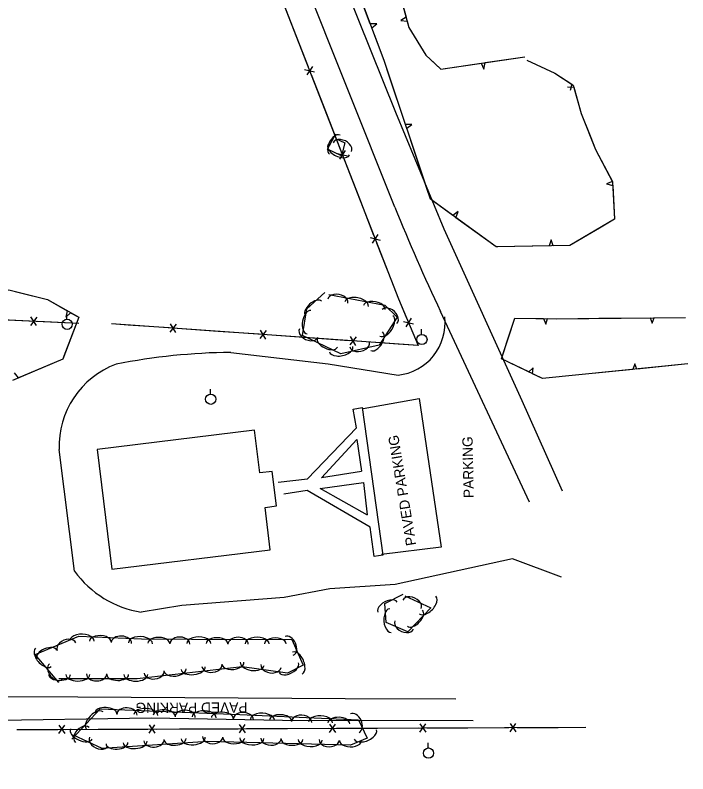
# Model space of a CAD drawing. Extents: x 978516 to 993312, y 1836504 to 1846212.
# Drawn here: x 980266.9 to 980594.9, y 1836964 to 1837333.8 of the extents above; entities that cross this region are included whole.
import ezdxf

# ---------------------------------------------------------------- set-up
doc = ezdxf.new("R2010")
doc.units = 0
for name, color, linetype in [('S_BUILDING', 7, 'Continuous'), ('S_EDGE_PAVEMENT', 7, 'Continuous'), ('S_FENCE', 7, 'Continuous'), ('S_PARKING', 7, 'Continuous'), ('S_PARKING_ANNOT', 7, 'Continuous'), ('S_SIDEWALK', 7, 'Continuous'), ('S_TREE', 7, 'Continuous'), ('S_UTILITY_POLE', 7, 'Continuous')]:
    doc.layers.add(name, color=color, linetype=linetype)

msp = doc.modelspace()

# ---------------------------------------------------------------- linework, layer by layer
at = {"layer": 'S_BUILDING'}
msp.add_lwpolyline([(980383.6, 1837131.52), (980306.98, 1837122.16), (980314.11, 1837063.81), (980391.33, 1837073.25), (980388.81, 1837093.87), (980394.33, 1837094.55), (980392.27, 1837111.43), (980386.15, 1837110.68)], close=True, dxfattribs=at)
at = {"layer": 'S_EDGE_PAVEMENT'}
for points in [[(980452.11, 1837240.26), (980406.6, 1837354.35), (980366.55, 1837456.8), (980305.3, 1837615.37), (980273.64, 1837715.41), (980262.13, 1837764.22), (980255.83, 1837821.8), (980249.25, 1837877.47)], [(980309.73, 1837654.37), (980354.86, 1837535.15), (980403.6, 1837407.88), (980452.44, 1837286.58), (980475.9, 1837229.63), (980514.05, 1837146.05), (980533.65, 1837101.94)], [(980517.72, 1837096.37), (980474.33, 1837189.42)]]:
    msp.add_lwpolyline(points, dxfattribs=at)
msp.add_ellipse((981168.3, 1837520.81), major_axis=(345.86, -714.9), ratio=0.968355, start_param=4.637581, end_param=4.707456, dxfattribs=at)
at = {"layer": 'S_FENCE'}
for p, q in [((980408.07, 1837307.39), (980412.93, 1837306.2)), ((980411.89, 1837308.87), (980409.12, 1837304.71)), ((980427.86, 1837267.87), (980425.09, 1837263.71)), ((980424.05, 1837266.38), (980428.9, 1837265.2)), ((980443.83, 1837226.87), (980441.06, 1837222.71)), ((980440.02, 1837225.38), (980444.87, 1837224.19)), ((980277.46, 1837186.56), (980274.4, 1837182.6)), ((980277.27, 1837182.47), (980274.59, 1837186.69)), ((980460.06, 1837186.05), (980457.4, 1837181.83)), ((980345.51, 1837183.15), (980342.37, 1837179.27)), ((980345.23, 1837179.07), (980342.65, 1837183.35)), ((980456.29, 1837184.47), (980461.18, 1837183.41)), ((980389.39, 1837180.05), (980386.25, 1837176.17)), ((980389.11, 1837175.96), (980386.53, 1837180.25)), ((980433.27, 1837176.94), (980430.13, 1837173.06)), ((980432.99, 1837172.86), (980430.41, 1837177.15)), ((980288.22, 1836987.68), (980291.1, 1836983.59)), ((980288.23, 1836983.58), (980291.09, 1836987.69)), ((980332.22, 1836987.85), (980335.1, 1836983.77)), ((980332.24, 1836983.75), (980335.09, 1836987.86)), ((980376.22, 1836988.02), (980379.11, 1836983.94)), ((980376.24, 1836983.93), (980379.09, 1836988.04)), ((980420.23, 1836988.2), (980423.11, 1836984.11)), ((980420.24, 1836984.1), (980423.09, 1836988.21)), ((980464.23, 1836988.37), (980467.11, 1836984.29)), ((980464.24, 1836984.28), (980467.1, 1836988.38)), ((980508.23, 1836988.55), (980511.12, 1836984.46)), ((980508.25, 1836984.45), (980511.1, 1836988.56))]:
    msp.add_line(p, q, dxfattribs=at)
for points in [[(980386.55, 1837368.29), (980453.84, 1837195.54), (980463.45, 1837172.76), (980313.82, 1837183.34)], [(980395.26, 1837345.93), (980402.52, 1837327.29)], [(980402.52, 1837327.29), (980409.78, 1837308.66)], [(980411.23, 1837304.93), (980418.49, 1837286.29)], [(980418.49, 1837286.29), (980425.75, 1837267.65)], [(980427.2, 1837263.93), (980434.46, 1837245.29)], [(980434.46, 1837245.29), (980441.72, 1837226.65)], [(980443.17, 1837222.92), (980450.43, 1837204.29)], [(980450.43, 1837204.29), (980453.84, 1837195.54), (980457.96, 1837185.78)], [(980297.9, 1837183.57), (980162.41, 1837189.81), (980229.87, 1837019.16), (980236.16, 1837013.2)], [(980273.93, 1837184.67), (980253.95, 1837185.59)], [(980297.9, 1837183.57), (980277.93, 1837184.49)], [(980322, 1837182.76), (980313.82, 1837183.34)], [(980341.95, 1837181.35), (980322, 1837182.76)], [(980459.51, 1837182.1), (980463.45, 1837172.76), (980453.64, 1837173.45)], [(980365.88, 1837179.66), (980345.94, 1837181.07)], [(980385.83, 1837178.25), (980365.88, 1837179.66)], [(980409.76, 1837176.56), (980389.81, 1837177.97)], [(980429.71, 1837175.14), (980409.76, 1837176.56)], [(980453.64, 1837173.45), (980433.69, 1837174.86)], [(980267.66, 1836985.55), (980545.24, 1836986.65)], [(980267.66, 1836985.55), (980287.66, 1836985.63)], [(980291.66, 1836985.64), (980311.66, 1836985.72)], [(980311.66, 1836985.72), (980331.66, 1836985.8)], [(980335.66, 1836985.82), (980355.66, 1836985.9)], [(980355.66, 1836985.9), (980375.67, 1836985.97)], [(980379.67, 1836985.99), (980399.67, 1836986.07)], [(980399.67, 1836986.07), (980419.67, 1836986.15)], [(980423.67, 1836986.16), (980443.67, 1836986.24)], [(980443.67, 1836986.24), (980463.67, 1836986.32)], [(980467.67, 1836986.34), (980487.67, 1836986.42)], [(980487.67, 1836986.42), (980507.67, 1836986.5)], [(980511.67, 1836986.51), (980531.67, 1836986.59)], [(980531.67, 1836986.59), (980545.24, 1836986.65)]]:
    msp.add_lwpolyline(points, dxfattribs=at)
at = {"layer": 'S_PARKING'}
for points in [[(980372.09, 1837169.43), (980419.57, 1837163.82), (980453.65, 1837158.36)], [(980436.56, 1837142.14), (980463.98, 1837146.93), (980474.65, 1837074.42), (980445.47, 1837070.85)], [(980295.78, 1837062.82), (980288.32, 1837122.07)], [(980481.77, 1837000.38), (980427.82, 1837000.51), (980297.43, 1837001.34), (980244.61, 1837001.5), (980237.55, 1837010.63), (980205.02, 1837008.7), (980145.48, 1837007.88), (980141.36, 1837029.47), (980139.81, 1837054.54), (980137.29, 1837102.2)], [(980533.35, 1837059.81), (980509.44, 1837068.71), (980452.15, 1837056.27), (980420.42, 1837054.24), (980398.15, 1837049.94), (980348.16, 1837045.99), (980328.44, 1837042.82)], [(980136.16, 1836963.97), (980136.76, 1836981.35), (980162.55, 1836983.51), (980227.24, 1836986.09), (980248.58, 1836984.75), (980248.72, 1836990.03), (980333.18, 1836991.19), (980397.34, 1836990.11), (980490.26, 1836990)]]:
    msp.add_lwpolyline(points, dxfattribs=at)
msp.add_arc((980375.37, 1836861.98), 307.47, 90.6114, 101.11, dxfattribs=at)
for centre, major_axis, ratio, start_param, end_param in [((980450.91, 1837183.88), (8.91, -24.08), 0.996904, 6.034846, 7.610634), ((980331.26, 1837123.48), (-42.82, 3.54), 0.999981, 5.155028, 6.398512), ((980331.45, 1837086.63), (35.37, -30.28), 0.91554, 4.460252, 5.310026)]:
    msp.add_ellipse(centre, major_axis=major_axis, ratio=ratio, start_param=start_param, end_param=end_param, dxfattribs=at)
at = {"layer": 'S_SIDEWALK'}
for points in [[(980395.2, 1837106.17), (980409.42, 1837107.74), (980433.33, 1837132.59), (980431.79, 1837141.83), (980436.14, 1837142.57), (980446.22, 1837070.51), (980441.9, 1837069.88), (980439.97, 1837084.27), (980409.27, 1837102.08), (980397.85, 1837100.32)], [(980435.78, 1837111.36), (980416.23, 1837108.35), (980433.54, 1837127.03), (980435.86, 1837111.54)], [(980438.78, 1837090.09), (980415.57, 1837103.01), (980436.82, 1837106.06), (980438.55, 1837090.24)]]:
    msp.add_lwpolyline(points, dxfattribs=at)
at = {"layer": 'S_TREE'}
for p, q in [((980443.27, 1837329.67), (980440.1, 1837329.57)), ((980440.8, 1837327.73), (980443.27, 1837329.67)), ((980457.55, 1837332.8), (980454.92, 1837331.19)), ((980454.92, 1837331.19), (980458.06, 1837330.92)), ((980494.21, 1837310.42), (980495.52, 1837307.58)), ((980495.52, 1837307.58), (980496.09, 1837310.69)), ((980538.36, 1837300.19), (980537.54, 1837297.15)), ((980536.22, 1837298.83), (980539.38, 1837298.66)), ((980460.39, 1837280.59), (980457.24, 1837280.6)), ((980457.86, 1837278.74), (980460.39, 1837280.59)), ((980558.25, 1837252.73), (980555.32, 1837251.62)), ((980555.32, 1837251.62), (980558.36, 1837250.78)), ((980482.86, 1837238.07), (980480.28, 1837236.24)), ((980481.87, 1837235.09), (980482.86, 1837238.07)), ((980528.25, 1837224.35), (980527.28, 1837221.33)), ((980529.24, 1837221.36), (980528.25, 1837224.35)), ((980292.26, 1837189.73), (980291.57, 1837186.67)), ((980291.57, 1837186.67), (980293.93, 1837188.78)), ((980524.61, 1837185.9), (980525.61, 1837183.26)), ((980525.61, 1837183.26), (980526.57, 1837185.88)), ((980576.57, 1837186.32), (980577.54, 1837183.7)), ((980577.54, 1837183.7), (980578.53, 1837186.35)), ((980569.03, 1837163.83), (980568.17, 1837161.1)), ((980570.12, 1837161.3), (980569.03, 1837163.83)), ((980519.56, 1837161.88), (980517.34, 1837159.91)), ((980519.1, 1837159.06), (980519.56, 1837161.88)), ((980268.6, 1837157.03), (980266.55, 1837159.4))]:
    msp.add_line(p, q, dxfattribs=at)
for points in [[(980516.36, 1837311.94), (980530.01, 1837305.52), (980539.08, 1837299.72), (980542.97, 1837285.83), (980549.94, 1837268.32), (980558.26, 1837252.57), (980559.23, 1837234.44), (980537.43, 1837221.48), (980501.41, 1837220.95), (980469.45, 1837244.08), (980446.83, 1837311.73), (980418.49, 1837386.93), (980398.5, 1837448.77), (980371.05, 1837525.11), (980377.59, 1837528.67), (980411.31, 1837447.63), (980446.86, 1837437.34), (980461.37, 1837435.93), (980472.96, 1837438.37), (980477.5, 1837447.29), (980478.28, 1837457.83)], [(980498.83, 1837446.8), (980522.69, 1837391.16), (980527.63, 1837376.41), (980527.08, 1837364.94), (980512.47, 1837354.99), (980488.9, 1837354.93), (980466.7, 1837355.41), (980459.4, 1837353.54), (980455.03, 1837342.26), (980458.88, 1837327.83), (980467.16, 1837314.27), (980474.4, 1837307.56), (980515.37, 1837313.48)], [(980440.1, 1837329.57), (980431.29, 1837352.96)], [(980462.18, 1837354.25), (980459.4, 1837353.54), (980455.03, 1837342.26), (980457.55, 1837332.8)], [(980458.06, 1837330.92), (980458.88, 1837327.83), (980467.16, 1837314.27), (980471.35, 1837310.39)], [(980449.33, 1837304.25), (980446.83, 1837311.73), (980440.8, 1837327.73)], [(980496.09, 1837310.69), (980515.37, 1837313.48)], [(980516.36, 1837311.94), (980530.01, 1837305.52), (980538.36, 1837300.19)], [(980471.35, 1837310.39), (980474.4, 1837307.56), (980494.21, 1837310.42)], [(980457.24, 1837280.6), (980449.33, 1837304.25)], [(980539.38, 1837298.66), (980542.97, 1837285.83), (980547.28, 1837275)], [(980465.77, 1837255.08), (980457.86, 1837278.74)], [(980423.04, 1837273.77), (980427.64, 1837271.53), (980426.08, 1837265.21), (980419.17, 1837268.51), (980423.23, 1837275.92)], [(980547.28, 1837275), (980549.94, 1837268.32), (980558.19, 1837252.71)], [(980480.28, 1837236.24), (980469.45, 1837244.08), (980465.77, 1837255.08)], [(980558.36, 1837250.78), (980559.23, 1837234.44), (980551.86, 1837230.06)], [(980502.28, 1837220.96), (980501.41, 1837220.95), (980481.87, 1837235.09)], [(980551.86, 1837230.06), (980537.43, 1837221.48), (980529.24, 1837221.36)], [(980527.28, 1837221.33), (980502.28, 1837220.96)], [(980245.01, 1837196.41), (980263.79, 1837199.87), (980269.45, 1837198.46)], [(980263.79, 1837199.87), (980282.64, 1837195.17), (980297.89, 1837186.55), (980290.11, 1837166.11), (980265.7, 1837155.8)], [(980269.45, 1837198.46), (980282.64, 1837195.17), (980292.26, 1837189.73)], [(980419.8, 1837197.65), (980447.21, 1837192.44), (980453.15, 1837186.68), (980444.44, 1837172.96), (980425.69, 1837168.81), (980406.97, 1837177.6), (980409.12, 1837190.65), (980417.91, 1837198.57)], [(980293.93, 1837188.78), (980297.89, 1837186.55), (980290.69, 1837167.61)], [(980594.92, 1837163.81), (980524.13, 1837156.65), (980504.08, 1837166.28), (980510.49, 1837186.11), (980531.05, 1837185.81), (980593.86, 1837186.52)], [(980507.19, 1837175.89), (980510.49, 1837186.11), (980524.61, 1837185.9)], [(980526.57, 1837185.88), (980531.05, 1837185.81), (980551.57, 1837186.04)], [(980551.57, 1837186.04), (980576.57, 1837186.32)], [(980578.53, 1837186.35), (980593.86, 1837186.52)], [(980517.34, 1837159.91), (980504.08, 1837166.28), (980507.19, 1837175.89)], [(980290.69, 1837167.61), (980290.11, 1837166.11), (980268.6, 1837157.03)], [(980594.92, 1837163.81), (980570.12, 1837161.3)], [(980568.17, 1837161.1), (980543.37, 1837158.6)], [(980543.37, 1837158.6), (980524.13, 1837156.65), (980519.1, 1837159.06)], [(980456.92, 1837050.78), (980469.66, 1837044.94), (980458.41, 1837033.14), (980447.87, 1837037.79), (980447.24, 1837046.99), (980456.1, 1837051.59)], [(980288.18, 1837008.52), (980276.71, 1837022.13), (980297.97, 1837031.01), (980328.52, 1837029.75), (980352.87, 1837029.6), (980401.76, 1837029.42), (980407.3, 1837016.87), (980399.66, 1837013), (980377.64, 1837016.15), (980326.36, 1837010.25), (980288.18, 1837010.29)], [(980294.53, 1836980.94), (980308.31, 1836995.68), (980376.44, 1836992.93), (980434.37, 1836990.32), (980438.53, 1836981.28), (980430.49, 1836977.89), (980360.89, 1836979.73), (980309.38, 1836976.31), (980295.42, 1836982.86)]]:
    msp.add_lwpolyline(points, dxfattribs=at)
for centre, major_axis, ratio, start_param, end_param in [((980422.79, 1837270.7), (-2.53, -4.66), 0.543449, 3.13452, 6.276113), ((980424.7, 1837268.2), (5.27, -2.54), 0.547876, 3.149232, 6.290825), ((980426.45, 1837269.48), (-4.46, 2.15), 0.680866, 3.134812, 6.276405), ((980424.24, 1837194.42), (-4.87, 0.94), 0.675103, 3.14512, 6.286713), ((980433.38, 1837192.94), (-5.76, 1.1), 0.541888, 3.143774, 6.285367), ((980412.39, 1837190.81), (-3.98, -3.55), 0.52759, 3.151721, 6.293313), ((980442.09, 1837191.28), (-5.25, 1.01), 0.532648, 3.143707, 6.2853), ((980410.18, 1837184.17), (-1.01, -5.7), 0.550897, 3.161057, 6.302649), ((980449.5, 1837186.91), (-3.56, 3.45), 0.684202, 3.142789, 6.284382), ((980447.95, 1837182.36), (3.12, 4.96), 0.538641, 3.133128, 6.27472), ((980409.99, 1837178.79), (4.49, -2.07), 0.680881, 3.131925, 6.273518), ((980443.21, 1837174.88), (2.84, 4.52), 0.529457, 3.133385, 6.274978), ((980419.19, 1837174.18), (4.84, -2.25), 0.537218, 3.135842, 6.277434), ((980434.89, 1837173.22), (4.8, 1.15), 0.6716, 3.116172, 6.257765), ((980425.94, 1837170.98), (5.69, 1.31), 0.53917, 3.125802, 6.267395), ((980448.51, 1837045.27), (-4.69, -2.39), 0.547046, 3.155509, 6.297102), ((980460.41, 1837046.57), (-4.5, 2.04), 0.684924, 3.135846, 6.277439), ((980468.01, 1837046.27), (4.05, 4.24), 0.548563, 3.144683, 6.286276), ((980449.93, 1837038.69), (0.38, -5.79), 0.556047, 3.144632, 6.286225), ((980461.89, 1837039.86), (3.69, 3.86), 0.539208, 3.144587, 6.286179), ((980456.61, 1837036.53), (4.54, -1.99), 0.683712, 3.139503, 6.281096), ((980291.95, 1837025.92), (-4.56, -1.9), 0.687836, 3.142242, 6.283835), ((980299.6, 1837028.82), (-5.86, 0.24), 0.550313, 3.141786, 6.283379), ((980308.45, 1837028.46), (-5.34, 0.22), 0.540928, 3.14178, 6.283373), ((980318.73, 1837027.77), (-4.95, 0.21), 0.685601, 3.14191, 6.283502), ((980327.99, 1837027.64), (-5.86, 0.24), 0.550313, 3.141786, 6.283379), ((980336.93, 1837027.57), (-5.34, 0.03), 0.540934, 3.141406, 6.282999), ((980347.22, 1837027.25), (-4.95, 0.03), 0.685609, 3.141277, 6.28287), ((980356.48, 1837027.46), (-5.87, 0.02), 0.550298, 3.141408, 6.283001), ((980365.35, 1837027.43), (-5.34, 0.02), 0.540914, 3.141414, 6.283007), ((980375.65, 1837027.13), (-4.95, 0.02), 0.685583, 3.141291, 6.282883), ((980384.9, 1837027.36), (-5.87, 0.02), 0.550298, 3.141408, 6.283001), ((980393.77, 1837027.32), (-5.34, 0.02), 0.540914, 3.141414, 6.283007), ((980400.52, 1837026.34), (-2, 4.53), 0.685406, 3.141432, 6.283024), ((980280.64, 1837020.76), (3.78, -4.49), 0.550064, 3.14157, 6.283163), ((980282.38, 1837022.2), (-4.92, -2.05), 0.542692, 3.141976, 6.283568), ((980404.49, 1837017.98), (-2.37, 5.37), 0.550157, 3.141494, 6.283087), ((980286.81, 1837013.84), (3.19, -3.79), 0.685292, 3.141556, 6.283148), ((980353.74, 1837015.54), (5.83, 0.67), 0.550219, 3.141732, 6.283324), ((980362.91, 1837016.85), (4.92, 0.57), 0.685484, 3.14182, 6.283413), ((980373.17, 1837017.77), (5.31, 0.61), 0.540836, 3.141727, 6.28332), ((980382.49, 1837017.6), (5.79, -0.83), 0.551967, 3.142151, 6.283743), ((980391.66, 1837016.55), (4.89, -0.7), 0.687662, 3.14251, 6.284103), ((980400.35, 1837015.73), (4.76, 2.41), 0.54174, 3.141844, 6.283437), ((980288.61, 1837012.41), (5.32, 0), 0.542897, 3.141038, 6.28263), ((980297.44, 1837012.4), (5.84, 0), 0.552316, 3.14102, 6.282612), ((980306.66, 1837012.65), (4.94, 0), 0.688097, 3.140651, 6.282243), ((980316.92, 1837012.38), (5.32, 0), 0.542897, 3.141038, 6.28263), ((980325.75, 1837012.37), (5.84, 0), 0.552316, 3.14102, 6.282612), ((980334.67, 1837013.6), (4.92, 0.57), 0.685484, 3.14182, 6.283413), ((980344.94, 1837014.52), (5.31, 0.61), 0.540836, 3.141727, 6.28332), ((980305.79, 1836989.87), (-4.01, -4.29), 0.550095, 3.141612, 6.283205), ((980311.13, 1836993.44), (-5.34, 0.22), 0.540695, 3.14155, 6.283142), ((980321.41, 1836992.76), (-4.95, 0.2), 0.685305, 3.14152, 6.283112), ((980330.67, 1836992.65), (-5.86, 0.24), 0.550075, 3.141548, 6.283141), ((980339.53, 1836992.29), (-5.34, 0.22), 0.540695, 3.14155, 6.283142), ((980349.82, 1836991.62), (-4.95, 0.2), 0.685305, 3.14152, 6.283112), ((980359.08, 1836991.5), (-5.86, 0.24), 0.550075, 3.141548, 6.283141), ((980367.94, 1836991.15), (-5.34, 0.22), 0.540695, 3.14155, 6.283142), ((980378.21, 1836990.46), (-4.95, 0.22), 0.68535, 3.141733, 6.283326), ((980387.47, 1836990.31), (-5.86, 0.26), 0.550112, 3.141678, 6.283271), ((980432.52, 1836988.64), (-2.07, 4.5), 0.685297, 3.141593, 6.283185), ((980396.33, 1836989.91), (-5.34, 0.24), 0.540731, 3.141676, 6.283268), ((980406.61, 1836989.18), (-4.95, 0.22), 0.68535, 3.141733, 6.283326), ((980415.87, 1836989.03), (-5.86, 0.26), 0.550112, 3.141678, 6.283271), ((980424.73, 1836988.63), (-5.34, 0.24), 0.540731, 3.141676, 6.283268), ((980299.2, 1836983.43), (5.31, -2.5), 0.55006, 3.141601, 6.283193), ((980299.66, 1836982.93), (-3.38, -3.62), 0.685329, 3.141624, 6.283217), ((980363.21, 1836982.05), (4.95, -0.13), 0.685289, 3.141598, 6.283191), ((980437.65, 1836983.21), (5.41, 2.28), 0.550105, 3.141538, 6.283131), ((980307.69, 1836979.73), (4.49, -2.11), 0.685286, 3.141606, 6.283199), ((980316.55, 1836978.91), (5.33, 0.35), 0.540683, 3.141593, 6.283185), ((980325.39, 1836979.5), (5.86, 0.39), 0.550063, 3.141593, 6.283185), ((980334.62, 1836980.37), (4.94, 0.33), 0.68529, 3.141593, 6.283185), ((980344.91, 1836980.79), (5.33, 0.35), 0.540683, 3.141593, 6.283185), ((980353.76, 1836981.38), (5.86, 0.39), 0.550063, 3.141593, 6.283185), ((980373.5, 1836981.52), (5.34, -0.14), 0.540682, 3.141596, 6.283189), ((980382.37, 1836981.28), (5.87, -0.16), 0.550062, 3.141596, 6.283189), ((980391.63, 1836981.3), (4.95, -0.13), 0.685289, 3.141598, 6.283191), ((980401.92, 1836980.77), (5.34, -0.14), 0.540682, 3.141596, 6.283189), ((980410.79, 1836980.53), (5.87, -0.16), 0.550062, 3.141596, 6.283189), ((980420.05, 1836980.55), (4.95, -0.13), 0.685289, 3.141598, 6.283191), ((980430.34, 1836980.01), (5.34, -0.14), 0.540682, 3.141596, 6.283189)]:
    msp.add_ellipse(centre, major_axis=major_axis, ratio=ratio, start_param=start_param, end_param=end_param, dxfattribs=at)
at = {"layer": 'S_UTILITY_POLE'}
for p, q in [((980292.15, 1837185.64), (980292.15, 1837188.12)), ((980465.11, 1837178.24), (980465.11, 1837180.72)), ((980362.11, 1837149.1), (980362.11, 1837151.58)), ((980468.31, 1836976.59), (980468.31, 1836979.07))]:
    msp.add_line(p, q, dxfattribs=at)
for centre in [(980292.3, 1837183.12), (980465.26, 1837175.72), (980362.26, 1837146.58), (980468.46, 1836974.07)]:
    msp.add_circle(centre, 2.5, dxfattribs=at)

# ---------------------------------------------------------------- texts
at = {"layer": 'S_PARKING_ANNOT'}
for s, height, rotation, p in [('PAVED PARKING', 5.0005, 99.3644, (980462.56, 1837075.59)), ('PARKING', 5, 91.2138, (980490.58, 1837098.47)), ('PAVED PARKING', 5.0005, 180.2134, (980380.22, 1836998.83))]:
    msp.add_text(s, height=height, rotation=rotation, dxfattribs=at).set_placement(p)

doc.saveas('drawing.dxf')
